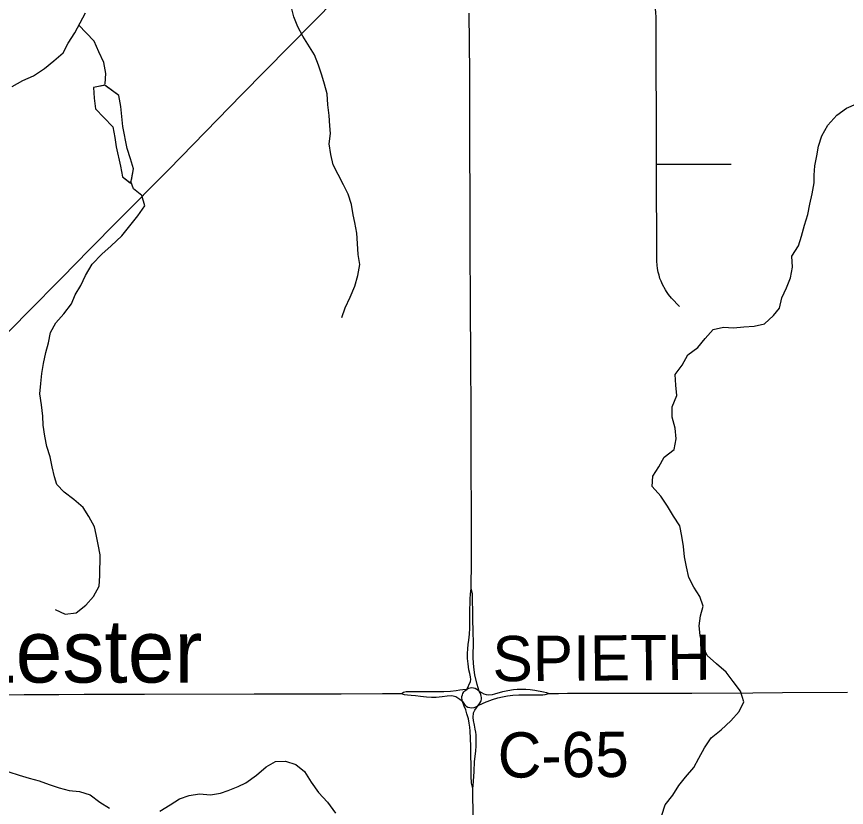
# Model space of a CAD drawing. Extents: x 0 to 34, y 0 to 22.
# Drawn here: x 2.784 to 3.305, y 17.083 to 17.579 of the extents above; entities that cross this region are included whole.
import ezdxf

# ---------------------------------------------------------------- set-up
doc = ezdxf.new("R2010")
doc.units = 0
for name, color, linetype in [('GM_X_County_Road', 7, 'Continuous'), ('GM_X_County_Road_Text', 7, 'Continuous'), ('GM_X_Minor_Lake', 7, 'Continuous'), ('GM_X_Minor_River', 7, 'Continuous'), ('GM_X_Rail_Line', 7, 'Continuous'), ('GM_X_State_Location', 7, 'Continuous'), ('GM_X_State_Route', 7, 'Continuous'), ('GM_X_Township_Road', 7, 'Continuous'), ('GM_X_Unincorporated_Text', 7, 'Continuous')]:
    doc.layers.add(name, color=color, linetype=linetype)

msp = doc.modelspace()

# ---------------------------------------------------------------- linework, layer by layer
at = {"layer": 'GM_X_County_Road'}
msp.add_line((3.07919, 17.14916), (3.08259, 17.15037), dxfattribs=at)
for points in [[(3.07421, 17.15556), (3.07721, 17.15391), (3.07868, 17.15346), (3.08, 17.15331), (3.08262, 17.15353), (3.08408, 17.15393), (3.08908, 17.15536), (3.09232, 17.15606), (3.09591, 17.15664), (3.0982, 17.1568), (3.10127, 17.15689), (3.10367, 17.1568), (3.10626, 17.15663), (3.1092, 17.15619), (3.1147, 17.15518), (3.11654, 17.15477), (3.11809, 17.15424)], [(3.08259, 17.15037), (3.08597, 17.15142), (3.08891, 17.15208), (3.0921, 17.15262), (3.09545, 17.15301), (3.09915, 17.15328), (3.10904, 17.15334), (3.1142, 17.15337), (3.11583, 17.15357), (3.11809, 17.15424)], [(3.11809, 17.15424), (3.12418, 17.15408), (3.12982, 17.15432), (3.189, 17.15442), (3.20793, 17.15446), (3.24615, 17.15462), (3.26482, 17.15479), (3.30581, 17.15504)], [(3.07367, 17.14667), (3.07629, 17.14797), (3.0787, 17.14898), (3.07919, 17.14916)]]:
    msp.add_lwpolyline(points, dxfattribs=at)
at = {"layer": 'GM_X_Minor_Lake'}
for points in [[(2.83906, 17.5361), (2.83193, 17.53477), (2.83228, 17.52811), (2.83319, 17.52126), (2.83848, 17.51591), (2.84415, 17.50998), (2.84526, 17.50332), (2.84618, 17.49742), (2.84878, 17.48523), (2.85008, 17.47857), (2.85538, 17.47464)], [(2.8383, 17.53596), (2.83193, 17.53477), (2.83228, 17.52811), (2.83319, 17.52126), (2.83848, 17.51591), (2.84415, 17.50998), (2.84526, 17.50332), (2.84618, 17.49742), (2.84878, 17.48523), (2.85008, 17.47857), (2.855, 17.47493)], [(2.85574, 17.47649), (2.85713, 17.48366), (2.85507, 17.48995), (2.85301, 17.49643), (2.85042, 17.51013), (2.84969, 17.51642), (2.84915, 17.52288), (2.84786, 17.52974), (2.8387, 17.53635)], [(2.85538, 17.47464), (2.85713, 17.48366), (2.85507, 17.48995), (2.85301, 17.49643), (2.85042, 17.51013), (2.84969, 17.51642), (2.84915, 17.52288), (2.84786, 17.52974), (2.83906, 17.5361)]]:
    msp.add_lwpolyline(points, dxfattribs=at)
at = {"layer": 'GM_X_Minor_River'}
for points in [[(2.9879, 17.39032), (2.99002, 17.3964), (2.99309, 17.40304), (2.99617, 17.40987), (2.99791, 17.4167), (2.99927, 17.42354), (2.99816, 17.42983), (2.99782, 17.43668), (2.99747, 17.44314), (2.99617, 17.45), (2.99506, 17.45476), (2.99395, 17.46123), (2.99189, 17.46771), (2.98907, 17.47362), (2.98569, 17.4801), (2.98249, 17.48621), (2.981, 17.49268), (2.97989, 17.49934), (2.98087, 17.50581), (2.98033, 17.51056), (2.97998, 17.51703), (2.97906, 17.52388), (2.97872, 17.53073), (2.97704, 17.53683), (2.97536, 17.54254), (2.9733, 17.54883), (2.97067, 17.55512), (2.96351, 17.56695), (2.96031, 17.57286), (2.95787, 17.57915), (2.9562, 17.58582)], [(2.78084, 17.53543), (2.78751, 17.53901), (2.79417, 17.54202), (2.80103, 17.54673), (2.80694, 17.55145), (2.81285, 17.55656), (2.81592, 17.56263), (2.82013, 17.56907), (2.82358, 17.57533), (2.82684, 17.58159)], [(2.83916, 17.53701), (2.83957, 17.54348), (2.83846, 17.55033), (2.83527, 17.55719), (2.83226, 17.56387), (2.82245, 17.57402)], [(3.29893, 17.5173), (3.30498, 17.52169), (3.31143, 17.52438)], [(3.18896, 17.07779), (3.19121, 17.08427), (3.19593, 17.09037), (3.1997, 17.09647), (3.20385, 17.10162), (3.20914, 17.10772), (3.21235, 17.11363), (3.21592, 17.12011), (3.22007, 17.12621), (3.22631, 17.13137), (3.23237, 17.13691), (3.23766, 17.14282), (3.24067, 17.14892), (3.23855, 17.15557), (3.23377, 17.16163), (3.22937, 17.16751), (3.22346, 17.17282), (3.21755, 17.17793), (3.21467, 17.18419), (3.21312, 17.19065), (3.21252, 17.19674), (3.21344, 17.20283), (3.21493, 17.20892), (3.213, 17.215), (3.20917, 17.22088), (3.20592, 17.22695), (3.20456, 17.2336), (3.20319, 17.24006), (3.20259, 17.24653), (3.20161, 17.25299), (3.20025, 17.25945), (3.19643, 17.26552), (3.1926, 17.27178), (3.18839, 17.27804), (3.18304, 17.28411), (3.18339, 17.29057), (3.18716, 17.29648), (3.19055, 17.30258), (3.1968, 17.30736), (3.19809, 17.31402), (3.19749, 17.32086), (3.19556, 17.3277), (3.19553, 17.33417), (3.19853, 17.34121), (3.19793, 17.34768), (3.19752, 17.35452), (3.20186, 17.36043), (3.20544, 17.36691), (3.21168, 17.3715), (3.21622, 17.37703), (3.22132, 17.38275), (3.22777, 17.38411), (3.23404, 17.38375), (3.24049, 17.38435), (3.24714, 17.38475), (3.25359, 17.3863), (3.25926, 17.39145), (3.26304, 17.39622), (3.26453, 17.40269), (3.26734, 17.40898), (3.26997, 17.41526), (3.27108, 17.42192), (3.27067, 17.42877), (3.27482, 17.43525), (3.27688, 17.44134), (3.27874, 17.44819), (3.2808, 17.45505), (3.2821, 17.46152), (3.28359, 17.46799), (3.28469, 17.47484), (3.28467, 17.47959), (3.28521, 17.48549), (3.28651, 17.49177), (3.28743, 17.49786), (3.28949, 17.50433), (3.29345, 17.511), (3.29893, 17.5173)], [(2.80772, 17.20683), (2.81416, 17.20395), (2.821, 17.20486), (2.8271, 17.20958), (2.83188, 17.21507), (2.83552, 17.22152), (2.83593, 17.22798), (2.83599, 17.24129), (2.83489, 17.24777), (2.83359, 17.25405), (2.83247, 17.25881), (2.8289, 17.26529), (2.82531, 17.27102), (2.81964, 17.276), (2.8134, 17.28059), (2.80886, 17.28537), (2.80737, 17.29014), (2.80588, 17.29642), (2.80477, 17.3027), (2.80252, 17.30937), (2.80123, 17.31585), (2.80031, 17.3227), (2.80015, 17.3284), (2.79923, 17.33545), (2.79813, 17.3423), (2.79873, 17.34876), (2.79933, 17.35503), (2.8005, 17.36149), (2.80186, 17.36833), (2.8036, 17.37441), (2.80496, 17.38087), (2.80822, 17.38694), (2.81319, 17.39261), (2.81816, 17.39886), (2.82046, 17.40456), (2.82391, 17.41043), (2.82679, 17.41669), (2.831, 17.42371), (2.83711, 17.42995), (2.84303, 17.43524), (2.8497, 17.44148), (2.85467, 17.44792), (2.85983, 17.45417), (2.86423, 17.46042), (2.86217, 17.4669), (2.85707, 17.47111), (2.85534, 17.4757)], [(2.73898, 17.11329), (2.74667, 17.11227), (2.75292, 17.11014), (2.75937, 17.10877), (2.76621, 17.10874), (2.77228, 17.10737), (2.77873, 17.10486), (2.78517, 17.10293), (2.79143, 17.10099), (2.79769, 17.09924), (2.80414, 17.09692), (2.81039, 17.09499), (2.81665, 17.09324), (2.82311, 17.09264), (2.82974, 17.09051), (2.8358, 17.08591), (2.84205, 17.08207)], [(2.87356, 17.08019), (2.88004, 17.08433), (2.88595, 17.08791), (2.89204, 17.09016), (2.8985, 17.09108), (2.90533, 17.09047), (2.91161, 17.09158), (2.91655, 17.09326), (2.92283, 17.0957), (2.92759, 17.09796), (2.93426, 17.10286), (2.94037, 17.10816), (2.94627, 17.11155), (2.95254, 17.1117), (2.95898, 17.10958), (2.96447, 17.10517), (2.96862, 17.09849), (2.97333, 17.092), (2.979, 17.08588), (2.9839, 17.07901)]]:
    msp.add_lwpolyline(points, dxfattribs=at)
at = {"layer": 'GM_X_Rail_Line'}
msp.add_lwpolyline([(2.73739, 17.33947), (2.79034, 17.39333), (2.81197, 17.4151), (2.82946, 17.433), (2.84743, 17.45126), (2.87917, 17.48328), (2.92517, 17.53026), (3.16294, 17.77153), (3.22062, 17.83017), (3.24147, 17.85222), (3.26708, 17.88165), (3.28491, 17.90363), (3.30374, 17.92739), (3.32171, 17.95103)], dxfattribs=at)
at = {"layer": 'GM_X_State_Route'}
for p, q in [((3.06643, 17.15676), (3.06404, 17.15642)), ((3.07046, 17.07545), (3.07017, 17.09448))]:
    msp.add_line(p, q, dxfattribs=at)
for points in [[(3.06845, 17.4984), (3.0684, 17.52477), (3.06832, 17.54383), (3.06801, 17.58131)], [(3.06919, 17.31805), (3.06915, 17.33113), (3.06901, 17.36373), (3.06888, 17.39909), (3.06867, 17.43462), (3.06851, 17.46307), (3.06845, 17.4984)], [(3.06929, 17.21989), (3.06945, 17.23761), (3.06939, 17.25654), (3.06934, 17.27472), (3.06929, 17.28887), (3.06919, 17.31805)], [(3.06643, 17.15676), (3.06875, 17.1617), (3.06899, 17.163), (3.06887, 17.16455), (3.0684, 17.16676), (3.06774, 17.16908), (3.06726, 17.17283), (3.06696, 17.17605), (3.06691, 17.17927), (3.06709, 17.18225), (3.06738, 17.18499), (3.06768, 17.18767), (3.06822, 17.19142), (3.06834, 17.19517), (3.06846, 17.2047), (3.06851, 17.21347), (3.06873, 17.21682), (3.06929, 17.21989)], [(3.07056, 17.19218), (3.07035, 17.20174), (3.07001, 17.21677), (3.06929, 17.21989)], [(3.07421, 17.15556), (3.07298, 17.15989), (3.07163, 17.16593), (3.07095, 17.17066), (3.07047, 17.17625), (3.07067, 17.18744), (3.07057, 17.19168), (3.07056, 17.19218)], [(3.06404, 17.15642), (3.06212, 17.15615), (3.05974, 17.15575), (3.05617, 17.1554), (3.05195, 17.15516), (3.02991, 17.15525), (3.0283, 17.15518), (3.02678, 17.1547), (3.02551, 17.15402)], [(3.06457, 17.15512), (3.0652, 17.15587), (3.06643, 17.15676)], [(3.07421, 17.15556), (3.07345, 17.15625), (3.07269, 17.15676), (3.07168, 17.15727), (3.07064, 17.15752), (3.06963, 17.15761), (3.06861, 17.15752), (3.06754, 17.15727), (3.06643, 17.15676)], [(2.98759, 17.15381), (2.97709, 17.15375), (2.93284, 17.1537), (2.86389, 17.15353), (2.82603, 17.15348), (2.81016, 17.15341), (2.78829, 17.15331), (2.76613, 17.15298), (2.73872, 17.15287), (2.73314, 17.15281), (2.70004, 17.15241), (2.68651, 17.15237), (2.6824, 17.15245), (2.67964, 17.15258), (2.67767, 17.15275), (2.67587, 17.15304)], [(3.02551, 17.15402), (3.01357, 17.15395), (2.98759, 17.15381)], [(3.06372, 17.14914), (3.0622, 17.15037), (3.06087, 17.15132), (3.05952, 17.15205), (3.05797, 17.15257), (3.05691, 17.1527), (3.05408, 17.15243), (3.05099, 17.15205), (3.04733, 17.15166), (3.04426, 17.15162), (3.04118, 17.15177), (3.03729, 17.15221), (3.03422, 17.1527), (3.03152, 17.1529), (3.0292, 17.15306), (3.02735, 17.15331), (3.02551, 17.15402)], [(3.06372, 17.14914), (3.06353, 17.15034), (3.0634, 17.15126), (3.06346, 17.15221), (3.06368, 17.15322), (3.06403, 17.15417), (3.06457, 17.15512)], [(3.07367, 17.14667), (3.07475, 17.14804), (3.07529, 17.14905), (3.07551, 17.14984), (3.07563, 17.15069), (3.0757, 17.15154), (3.07554, 17.15252), (3.07529, 17.15344), (3.0748, 17.15451), (3.07421, 17.15556)], [(3.07017, 17.09448), (3.06953, 17.09777), (3.06925, 17.1023), (3.06919, 17.10909), (3.06904, 17.11522), (3.06891, 17.12091), (3.06882, 17.12619), (3.06865, 17.13059), (3.06841, 17.13295), (3.06803, 17.13545), (3.06752, 17.13816), (3.06655, 17.14132), (3.06577, 17.14389), (3.06483, 17.14629), (3.06372, 17.14914)], [(3.06372, 17.14914), (3.0646, 17.14785), (3.06523, 17.14705), (3.06615, 17.14614), (3.06707, 17.14566), (3.0683, 17.14532), (3.06969, 17.14519), (3.07106, 17.14537), (3.07222, 17.14576), (3.07367, 17.14667)], [(3.07017, 17.09448), (3.07047, 17.09612), (3.07115, 17.10519), (3.07141, 17.11136), (3.07211, 17.11803), (3.0723, 17.12119), (3.0724, 17.12466), (3.0723, 17.12814), (3.07211, 17.12985), (3.07182, 17.13185), (3.07135, 17.13432), (3.07062, 17.13719), (3.07038, 17.13903), (3.07076, 17.14202), (3.07149, 17.14364), (3.07367, 17.14667)]]:
    msp.add_lwpolyline(points, dxfattribs=at)
at = {"layer": 'GM_X_Township_Road'}
msp.add_line((3.18571, 17.48666), (3.23263, 17.4866), dxfattribs=at)
msp.add_lwpolyline([(3.20022, 17.39727), (3.19516, 17.40233), (3.1933, 17.40462), (3.19194, 17.40669), (3.19125, 17.40775), (3.18944, 17.41107), (3.18854, 17.41306), (3.18782, 17.41468), (3.18727, 17.41679), (3.18679, 17.41866), (3.18631, 17.42107), (3.18607, 17.42311), (3.18583, 17.42564), (3.18571, 17.48666), (3.18541, 17.57851), (3.18523, 17.58225), (3.18486, 17.58502), (3.18438, 17.58749), (3.18384, 17.58996), (3.18324, 17.59279), (3.18282, 17.59538), (3.18251, 17.59911), (3.18258, 17.60333)], dxfattribs=at)

# ---------------------------------------------------------------- texts
at = {"layer": 'GM_X_County_Road_Text'}
for s, rotation, p in [('SPIETH', 0.4061, (3.08271, 17.1618)), ('C-65', 0.3429, (3.086, 17.10127))]:
    msp.add_text(s, height=0.028409, rotation=rotation, dxfattribs=at).set_placement(p)
at = {"layer": 'GM_X_State_Location'}
for s in ['s', 'r']:
    msp.add_text(s, height=0.0000947, dxfattribs=at).set_placement((2.9883, 17.13932))
msp.add_text('57', height=0.0000947, rotation=0, dxfattribs=at).set_placement((2.96445, 17.13243))
at = {"layer": 'GM_X_Unincorporated_Text'}
msp.add_text('Lester', height=0.039489, rotation=0, dxfattribs=at).set_placement((2.75362, 17.16102))

doc.saveas('drawing.dxf')
